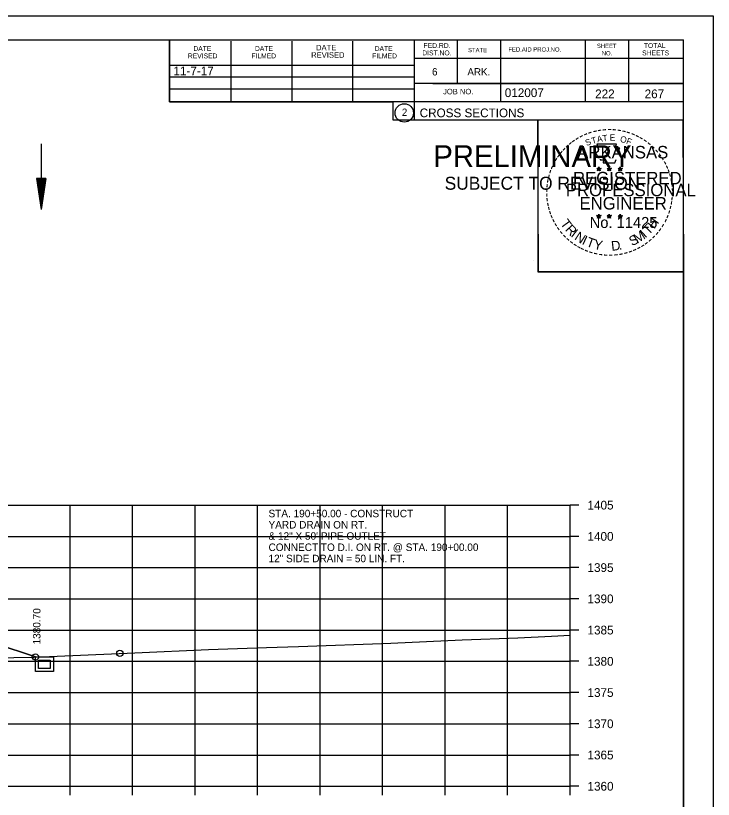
# Model space of a CAD drawing. Extents: x 1374311 to 1383814, y 384102 to 406278.
# Drawn here: x 1382691.4 to 1382803, y 399966.2 to 400091.6 of the extents above; entities that cross this region are included whole.
import ezdxf

# ---------------------------------------------------------------- set-up
doc = ezdxf.new("R2010")
doc.units = 0
for name, color, linetype in [('R_Axis', 7, 'Continuous'), ('R_Axis Annot', 7, 'Continuous'), ('R_Border', 7, 'Continuous'), ('R_Border PE', 7, 'Continuous'), ('R_Border Prem', 7, 'Continuous'), ('R_Draft', 7, 'Continuous'), ('R_Exist Surface', 7, 'Continuous'), ('R_Fin Surface', 7, 'Continuous'), ('R_Grid', 7, 'Continuous'), ('R_No Plot', 7, 'Continuous'), ('R_Water', 7, 'Continuous'), ('R_Water Annot', 7, 'Continuous'), ('R_Xsect Elev', 7, 'Continuous')]:
    doc.layers.add(name, color=color, linetype=linetype)

msp = doc.modelspace()

# ---------------------------------------------------------------- linework, layer by layer
at = {"layer": 'R_Axis'}
for p, q in [((1382780.07, 399968.28), (1382780.07, 400013.28)), ((1382781.47, 400013.28), (1382780.07, 400013.28)), ((1382781.47, 400008.28), (1382780.07, 400008.28)), ((1382781.47, 400003.28), (1382780.07, 400003.28)), ((1382781.47, 399998.28), (1382780.07, 399998.28)), ((1382781.47, 399993.28), (1382780.07, 399993.28)), ((1382781.47, 399988.28), (1382780.07, 399988.28)), ((1382781.47, 399983.28), (1382780.07, 399983.28)), ((1382781.47, 399978.28), (1382780.07, 399978.28)), ((1382781.47, 399973.28), (1382780.07, 399973.28)), ((1382500.07, 399968.28), (1382780.07, 399968.28)), ((1382700.07, 399966.88), (1382700.07, 399968.28)), ((1382710.07, 399966.88), (1382710.07, 399968.28)), ((1382720.07, 399966.88), (1382720.07, 399968.28)), ((1382730.07, 399966.88), (1382730.07, 399968.28)), ((1382740.07, 399966.88), (1382740.07, 399968.28)), ((1382750.07, 399966.88), (1382750.07, 399968.28)), ((1382760.07, 399966.88), (1382760.07, 399968.28)), ((1382770.07, 399966.88), (1382770.07, 399968.28)), ((1382780.07, 399966.88), (1382780.07, 399968.28)), ((1382781.47, 399968.28), (1382780.07, 399968.28))]:
    msp.add_line(p, q, dxfattribs=at)
at = {"layer": 'R_Border'}
for p, q in [((1382482.07, 400087.74), (1382798.25, 400087.74)), ((1382715.99, 400077.86), (1382715.99, 400087.74)), ((1382725.85, 400077.86), (1382725.85, 400087.54)), ((1382735.61, 400077.86), (1382735.61, 400087.54)), ((1382745.29, 400077.86), (1382745.29, 400087.54)), ((1382755.15, 400087.74), (1382755.15, 400074.94)), ((1382761.99, 400087.74), (1382761.99, 400080.8)), ((1382768.93, 400087.74), (1382768.93, 400077.86)), ((1382782.51, 400087.74), (1382782.51, 400077.86)), ((1382789.45, 400087.74), (1382789.45, 400077.86)), ((1382798.25, 399882.28), (1382798.25, 400087.74)), ((1382798.25, 400084.8), (1382755.15, 400084.8)), ((1382798.25, 400084.82), (1382798.25, 400084.82)), ((1382715.99, 400083.72), (1382755.15, 400083.72)), ((1382715.99, 400081.86), (1382755.15, 400081.86)), ((1382798.25, 400080.8), (1382755.15, 400080.8)), ((1382758.11, 400080.8), (1382798.25, 400080.8)), ((1382715.99, 400077.86), (1382715.99, 400079.92)), ((1382715.99, 400079.92), (1382755.15, 400079.92)), ((1382798.25, 400077.86), (1382715.99, 400077.86)), ((1382755.15, 400074.94), (1382798.25, 400074.94))]:
    msp.add_line(p, q, dxfattribs=at)
msp.add_circle((1382753.54, 400076.07), 1.47, dxfattribs=at)
at = {"layer": 'R_Border PE'}
for p, q in [((1382784.34, 400067.19), (1382784.69, 400067.08)), ((1382784.34, 400067.19), (1382784.59, 400067.15)), ((1382784.34, 400067.19), (1382784.57, 400067.07)), ((1382784.47, 400066.78), (1382784.69, 400067.08)), ((1382784.47, 400066.78), (1382784.6, 400067.03)), ((1382784.47, 400066.78), (1382784.68, 400067)), ((1382784.69, 400067.45), (1382784.64, 400067.19)), ((1382784.9, 400066.78), (1382784.68, 400067)), ((1382784.69, 400067.08), (1382784.69, 400067.45)), ((1382784.69, 400067.45), (1382784.73, 400067.2)), ((1382785.03, 400067.19), (1382784.69, 400067.08)), ((1382784.9, 400066.78), (1382784.69, 400067.08)), ((1382785.03, 400067.19), (1382784.75, 400067.14)), ((1382784.9, 400066.78), (1382784.76, 400067.08)), ((1382785.03, 400067.19), (1382784.83, 400067.09)), ((1382786.01, 400067.19), (1382786.36, 400067.08)), ((1382786.01, 400067.19), (1382786.26, 400067.15)), ((1382786.01, 400067.19), (1382786.24, 400067.07)), ((1382786.14, 400066.78), (1382786.36, 400067.08)), ((1382786.14, 400066.78), (1382786.27, 400067.03)), ((1382786.14, 400066.78), (1382786.35, 400067)), ((1382786.36, 400067.45), (1382786.31, 400067.19)), ((1382786.57, 400066.78), (1382786.35, 400067)), ((1382786.36, 400067.08), (1382786.36, 400067.45)), ((1382786.36, 400067.45), (1382786.4, 400067.2)), ((1382786.7, 400067.19), (1382786.36, 400067.08)), ((1382786.57, 400066.78), (1382786.36, 400067.08)), ((1382786.7, 400067.19), (1382786.42, 400067.14)), ((1382786.57, 400066.78), (1382786.43, 400067.08)), ((1382786.7, 400067.19), (1382786.5, 400067.09)), ((1382787.77, 400067.18), (1382788.12, 400067.07)), ((1382787.77, 400067.18), (1382788.02, 400067.14)), ((1382787.77, 400067.18), (1382788.01, 400067.06)), ((1382787.9, 400066.77), (1382788.12, 400067.07)), ((1382787.9, 400066.77), (1382788.03, 400067.02)), ((1382787.9, 400066.77), (1382788.12, 400066.99)), ((1382788.12, 400067.43), (1382788.08, 400067.18)), ((1382788.12, 400067.07), (1382788.12, 400067.43)), ((1382788.12, 400067.43), (1382788.17, 400067.18)), ((1382788.47, 400067.18), (1382788.12, 400067.07)), ((1382788.33, 400066.77), (1382788.12, 400067.07)), ((1382788.33, 400066.77), (1382788.12, 400066.99)), ((1382788.47, 400067.18), (1382788.18, 400067.13)), ((1382788.33, 400066.77), (1382788.2, 400067.06)), ((1382788.47, 400067.18), (1382788.26, 400067.08)), ((1382784.33, 400059.62), (1382784.68, 400059.51)), ((1382784.33, 400059.62), (1382784.59, 400059.57)), ((1382784.33, 400059.62), (1382784.57, 400059.5)), ((1382784.47, 400059.21), (1382784.68, 400059.51)), ((1382784.47, 400059.21), (1382784.59, 400059.46)), ((1382784.47, 400059.21), (1382784.68, 400059.43)), ((1382784.68, 400059.87), (1382784.64, 400059.62)), ((1382784.68, 400059.51), (1382784.68, 400059.87)), ((1382784.68, 400059.87), (1382784.73, 400059.62)), ((1382785.03, 400059.62), (1382784.68, 400059.51)), ((1382784.89, 400059.21), (1382784.68, 400059.51)), ((1382784.89, 400059.21), (1382784.68, 400059.43)), ((1382785.03, 400059.62), (1382784.74, 400059.57)), ((1382784.89, 400059.21), (1382784.76, 400059.5)), ((1382785.03, 400059.62), (1382784.82, 400059.52)), ((1382786, 400059.62), (1382786.35, 400059.51)), ((1382786, 400059.62), (1382786.25, 400059.57)), ((1382786, 400059.62), (1382786.24, 400059.5)), ((1382786.13, 400059.21), (1382786.35, 400059.51)), ((1382786.13, 400059.21), (1382786.26, 400059.46)), ((1382786.13, 400059.21), (1382786.35, 400059.43)), ((1382786.35, 400059.87), (1382786.31, 400059.62)), ((1382786.35, 400059.51), (1382786.35, 400059.87)), ((1382786.35, 400059.87), (1382786.4, 400059.62)), ((1382786.7, 400059.62), (1382786.35, 400059.51)), ((1382786.56, 400059.21), (1382786.35, 400059.51)), ((1382786.56, 400059.21), (1382786.35, 400059.43)), ((1382786.7, 400059.62), (1382786.41, 400059.57)), ((1382786.56, 400059.21), (1382786.43, 400059.5)), ((1382786.7, 400059.62), (1382786.49, 400059.52)), ((1382787.77, 400059.61), (1382788.12, 400059.5)), ((1382787.77, 400059.61), (1382788.02, 400059.56)), ((1382787.77, 400059.61), (1382788.01, 400059.49)), ((1382787.9, 400059.2), (1382788.12, 400059.5)), ((1382787.9, 400059.2), (1382788.03, 400059.45)), ((1382787.9, 400059.2), (1382788.12, 400059.42)), ((1382788.12, 400059.86), (1382788.08, 400059.61)), ((1382788.12, 400059.5), (1382788.12, 400059.86)), ((1382788.12, 400059.86), (1382788.17, 400059.61)), ((1382788.46, 400059.61), (1382788.12, 400059.5)), ((1382788.33, 400059.2), (1382788.12, 400059.5)), ((1382788.33, 400059.2), (1382788.12, 400059.42)), ((1382788.46, 400059.61), (1382788.18, 400059.56)), ((1382788.33, 400059.2), (1382788.19, 400059.49)), ((1382788.46, 400059.61), (1382788.26, 400059.51))]:
    msp.add_line(p, q, dxfattribs=at)
for points in [[(1382784.38, 400071.07), (1382784.65, 400070.24)], [(1382787.89, 400070.15), (1382788.03, 400070.43), (1382787.35, 400070.41), (1382787.49, 400071.07), (1382784.38, 400071.07)], [(1382784.87, 400068.65), (1382784.87, 400068.56), (1382785.43, 400068.54), (1382785.38, 400068.07), (1382787.25, 400068.07), (1382787.45, 400068.6)], [(1382784.69, 400067.45), (1382784.9, 400066.78), (1382784.34, 400067.19), (1382785.03, 400067.19), (1382784.47, 400066.78), (1382784.69, 400067.45)], [(1382786.36, 400067.45), (1382786.57, 400066.78), (1382786.01, 400067.19), (1382786.7, 400067.19), (1382786.14, 400066.78), (1382786.36, 400067.45)], [(1382788.12, 400067.43), (1382788.33, 400066.77), (1382787.77, 400067.18), (1382788.47, 400067.18), (1382787.9, 400066.77), (1382788.12, 400067.43)], [(1382784.68, 400059.87), (1382784.89, 400059.21), (1382784.33, 400059.62), (1382785.03, 400059.62), (1382784.47, 400059.21), (1382784.68, 400059.87)], [(1382786.35, 400059.87), (1382786.56, 400059.21), (1382786, 400059.62), (1382786.7, 400059.62), (1382786.13, 400059.21), (1382786.35, 400059.87)], [(1382788.12, 400059.86), (1382788.33, 400059.2), (1382787.77, 400059.61), (1382788.46, 400059.61), (1382787.9, 400059.2), (1382788.12, 400059.86)]]:
    msp.add_lwpolyline(points, dxfattribs=at)
for centre, radius in [((1382784.68, 400067.08), 0.172), ((1382784.68, 400067.08), 0.145), ((1382784.68, 400067.08), 0.116), ((1382784.68, 400067.08), 0.0991), ((1382784.68, 400067.08), 0.0747), ((1382784.68, 400067.08), 0.0495), ((1382784.68, 400067.08), 0.0296), ((1382786.35, 400067.08), 0.172), ((1382786.35, 400067.08), 0.145), ((1382786.35, 400067.08), 0.116), ((1382786.35, 400067.08), 0.0991), ((1382786.35, 400067.08), 0.0747), ((1382786.35, 400067.08), 0.0495), ((1382786.35, 400067.08), 0.0296), ((1382788.12, 400067.07), 0.172), ((1382788.12, 400067.07), 0.145), ((1382788.12, 400067.07), 0.116), ((1382788.12, 400067.07), 0.0991), ((1382788.12, 400067.07), 0.0747), ((1382788.12, 400067.07), 0.0495), ((1382788.12, 400067.07), 0.0296), ((1382784.68, 400059.51), 0.172), ((1382784.68, 400059.51), 0.145), ((1382784.68, 400059.51), 0.116), ((1382784.68, 400059.51), 0.0991), ((1382784.68, 400059.51), 0.0747), ((1382784.68, 400059.51), 0.0495), ((1382784.68, 400059.51), 0.0296), ((1382786.35, 400059.51), 0.172), ((1382786.35, 400059.51), 0.145), ((1382786.35, 400059.51), 0.116), ((1382786.35, 400059.51), 0.0991), ((1382786.35, 400059.51), 0.0747), ((1382786.35, 400059.51), 0.0495), ((1382786.35, 400059.51), 0.0296), ((1382788.12, 400059.5), 0.172), ((1382788.12, 400059.5), 0.145), ((1382788.12, 400059.5), 0.116), ((1382788.12, 400059.5), 0.0991), ((1382788.12, 400059.5), 0.0747), ((1382788.12, 400059.5), 0.0495), ((1382788.12, 400059.5), 0.0296)]:
    msp.add_circle(centre, radius, dxfattribs=at)
at = {"layer": 'R_Draft'}
for p, q in [((1382694.68, 400065.59), (1382695.43, 400060.59)), ((1382696.18, 400065.59), (1382694.68, 400065.59)), ((1382694.81, 400065.59), (1382695.43, 400061.43)), ((1382694.93, 400065.59), (1382695.43, 400062.29)), ((1382695.06, 400065.59), (1382695.43, 400063.12)), ((1382695.19, 400065.59), (1382695.43, 400063.97)), ((1382695.31, 400065.59), (1382695.43, 400064.8)), ((1382696.18, 400065.59), (1382695.43, 400060.59)), ((1382695.67, 400065.59), (1382695.43, 400063.97)), ((1382695.93, 400065.59), (1382695.43, 400062.29)), ((1382696.06, 400065.59), (1382695.43, 400061.43)), ((1382695.8, 400065.59), (1382695.43, 400063.12)), ((1382695.55, 400065.59), (1382695.43, 400064.8))]:
    msp.add_line(p, q, dxfattribs=at)
at = {"layer": 'R_Exist Surface'}
msp.add_lwpolyline([(1382691.08, 399988.88), (1382694.26, 399988.97), (1382710.45, 399989.66), (1382722.24, 399990.15), (1382731.47, 399990.47), (1382736.62, 399990.67), (1382751.37, 399991.2), (1382762.82, 399991.73), (1382771.74, 399992.06), (1382777.1, 399992.29), (1382780.07, 399992.45)], dxfattribs=at)
at = {"layer": 'R_Fin Surface'}
for points in [[(1382681.58, 399993.29), (1382694.52, 399988.98)], [(1382694.26, 399988.97), (1382694.52, 399988.98), (1382689.05, 399990.8)], [(1382663.7, 399987.28), (1382683.76, 399988.59), (1382691.08, 399988.88), (1382694.26, 399988.97)]]:
    msp.add_lwpolyline(points, dxfattribs=at)
at = {"layer": 'R_Grid'}
for p, q in [((1382500.07, 400013.28), (1382780.07, 400013.28)), ((1382700.07, 399968.28), (1382700.07, 400013.28)), ((1382710.07, 399968.28), (1382710.07, 400013.28)), ((1382720.07, 399968.28), (1382720.07, 400013.28)), ((1382730.07, 399968.28), (1382730.07, 400013.28)), ((1382740.07, 399968.28), (1382740.07, 400013.28)), ((1382750.07, 399968.28), (1382750.07, 400013.28)), ((1382760.07, 399968.28), (1382760.07, 400013.28)), ((1382770.07, 399968.28), (1382770.07, 400013.28)), ((1382780.07, 399968.28), (1382780.07, 400013.28)), ((1382500.07, 400008.28), (1382780.07, 400008.28)), ((1382500.07, 400003.28), (1382780.07, 400003.28)), ((1382500.07, 399998.28), (1382780.07, 399998.28)), ((1382500.07, 399993.28), (1382780.07, 399993.28)), ((1382500.07, 399988.28), (1382780.07, 399988.28)), ((1382500.07, 399983.28), (1382780.07, 399983.28)), ((1382500.07, 399978.28), (1382780.07, 399978.28)), ((1382500.07, 399973.28), (1382780.07, 399973.28)), ((1382500.07, 399968.28), (1382780.07, 399968.28))]:
    msp.add_line(p, q, dxfattribs=at)
at = {"layer": 'R_No Plot'}
for p, q in [((1382469.67, 400091.63), (1382803, 400091.63)), ((1382774.29, 400052.48), (1382774.29, 400052.48))]:
    msp.add_line(p, q, dxfattribs=at)
for points in [[(1382469.66, 400091.63), (1382803, 400091.63), (1382803, 399878.29), (1382469.66, 399878.29)], [(1382715.99, 400087.74), (1382715.99, 400077.86), (1382751.72, 400077.86), (1382751.72, 400074.94), (1382774.92, 400074.94), (1382774.92, 400050.6), (1382798.25, 400050.6), (1382798.25, 399882.28), (1382482.07, 399882.28), (1382482.07, 400087.74)], [(1382774.92, 400074.94), (1382798.13, 400074.94), (1382798.25, 400050.6), (1382775.04, 400050.6)]]:
    msp.add_lwpolyline(points, close=True, dxfattribs=at)
msp.add_lwpolyline([(1382691.08, 399988.88), (1382694.26, 399988.97), (1382694.52, 399988.98), (1382681.58, 399993.29)], dxfattribs=at)
for centre in [(1382694.52, 399988.98), (1382708.02, 399989.56), (1382708.02, 399989.56)]:
    msp.add_circle(centre, 0.5, dxfattribs=at)
at = {"layer": 'R_Water'}
msp.add_line((1382695.43, 400071.1), (1382695.43, 400060.59), dxfattribs=at)
for points in [[(1382694.52, 399988.98), (1382697.42, 399988.98), (1382697.42, 399986.64), (1382694.52, 399986.64)], [(1382695.02, 399988.48), (1382696.88, 399988.48), (1382696.88, 399987.14), (1382695.02, 399987.14)]]:
    msp.add_lwpolyline(points, close=True, dxfattribs=at)

# ---------------------------------------------------------------- texts
at = {"layer": 'R_Axis Annot'}
for s, p in [('1405', (1382782.87, 400012.58)), ('1400', (1382782.87, 400007.58)), ('1395', (1382782.87, 400002.58)), ('1390', (1382782.87, 399997.58)), ('1385', (1382782.87, 399992.58)), ('1380', (1382782.87, 399987.58)), ('1375', (1382782.87, 399982.58)), ('1370', (1382782.87, 399977.58)), ('1365', (1382782.87, 399972.58)), ('1360', (1382782.87, 399967.58))]:
    msp.add_text(s, height=1.4, dxfattribs=at).set_placement(p)
at = {"layer": 'R_Border'}
for s, height, p in [('DATE', 0.879, (1382739.43, 400086.08)), ('FED.RD.', 0.782, (1382756.63, 400086.46)), ('SHEET', 0.684, (1382784.37, 400086.46)), ('TOTAL', 0.782, (1382791.89, 400086.46)), ('REVISED', 0.782, (1382718.91, 400084.8)), ('DATE', 0.782, (1382719.79, 400085.98)), ('FILMED', 0.782, (1382729.07, 400084.8)), ('DATE', 0.782, (1382729.65, 400085.98)), ('REVISED', 0.879, (1382738.65, 400084.9)), ('FILMED', 0.782, (1382748.41, 400084.8)), ('DATE', 0.782, (1382748.81, 400085.98)), ('DIST.NO.', 0.782, (1382756.43, 400085.28)), ('STATE', 0.684, (1382763.75, 400085.78)), ('FED.AID PROJ.NO.', 0.684, (1382770.21, 400085.88)), ('NO.', 0.684, (1382785.15, 400085.28)), ('SHEETS', 0.782, (1382791.61, 400085.28)), ('6', 1.17, (1382757.99, 400082.06)), ('ARK.', 1.172, (1382763.65, 400082.06)), ('JOB NO.', 0.879, (1382759.75, 400079.04)), ('012007', 1.4, (1382769.63, 400078.6)), ('2', 1.17, (1382753.16, 400075.59)), ('CROSS SECTIONS', 1.4, (1382756.01, 400075.37))]:
    msp.add_text(s, height=height, rotation=360, dxfattribs=at).set_placement(p)
at = {"layer": 'R_Border PE'}
for s, height, rotation, p in [('-', 1.6, 19.1761, (1382783.12, 400072.2)), ('-', 1.6, 13.6301, (1382783.87, 400072.44)), ('-', 1.6, 10.2193, (1382784.55, 400072.6)), ('-', 1.6, 5.8968, (1382785.28, 400072.71)), ('-', 1.6, 0.1862, (1382786.05, 400072.78)), ('-', 1.6, 357.743, (1382786.78, 400072.77)), ('-', 1.6, 352.1617, (1382787.52, 400072.71)), ('-', 1.6, 347.2049, (1382788.24, 400072.6)), ('-', 1.6, 342.3362, (1382788.87, 400072.44)), ('-', 1.6, 36.2317, (1382780.68, 400070.85)), ('-', 1.6, 34.0636, (1382781.26, 400071.24)), ('-', 1.6, 28.7918, (1382781.86, 400071.61)), ('-', 1.6, 24.3072, (1382782.49, 400071.93)), ('S', 1, 21.594, (1382782.73, 400070.75)), ('T', 1, 16.4036, (1382783.65, 400071.08)), ('A', 1, 11.2132, (1382784.47, 400071.33)), ('T', 1, 6.0228, (1382785.32, 400071.5)), ('E', 1, 0.8323, (1382786.43, 400071.61)), ('O', 1, 350.4515, (1382788.03, 400071.4)), ('F', 1, 340.0707, (1382788.98, 400071.17)), ('-', 1.6, 337.8551, (1382789.61, 400072.22)), ('-', 1.6, 334.1211, (1382790.24, 400071.95)), ('-', 1.6, 329.6409, (1382790.82, 400071.67)), ('-', 1.6, 325.8627, (1382791.46, 400071.31)), ('-', 1.6, 48.423, (1382779.33, 400069.57)), ('-', 1.6, 42.9622, (1382779.77, 400070.05)), ('-', 1.6, 38.9507, (1382780.21, 400070.47)), ('ARKANSAS', 2, 360, (1382781.23, 400068.78)), ('-', 1.6, 320.5297, (1382792.07, 400070.88)), ('-', 1.6, 315.5786, (1382792.67, 400070.39)), ('-', 1.6, 54.2325, (1382778.51, 400068.52)), ('-', 1.6, 50.6142, (1382778.92, 400069.09)), ('-', 1.6, 309.8797, (1382793.24, 400069.84)), ('-', 1.6, 306.6522, (1382793.77, 400069.24)), ('-', 1.6, 62.8713, (1382777.87, 400067.38)), ('-', 1.6, 58.0706, (1382778.18, 400067.99)), ('-', 1.4, 303.6753, (1382794.25, 400068.67)), ('-', 1.6, 299.6684, (1382794.57, 400068.07)), ('-', 1.6, 72.3945, (1382777.39, 400066.14)), ('-', 1.6, 67.7743, (1382777.61, 400066.77)), ('DWB', 0.01, 360, (1382784.67, 400067.08)), ('DWB', 0.01, 360, (1382786.34, 400067.08)), ('DWB', 0.01, 360, (1382788.11, 400067.07)), ('-', 1.6, 294.6628, (1382794.89, 400067.45)), ('-', 1.6, 290.5728, (1382795.15, 400066.88)), ('-', 1.6, 75.461, (1382777.2, 400065.42)), ('REGISTERED', 2, 360, (1382780.55, 400064.63)), ('-', 1.6, 285.1233, (1382795.39, 400066.3)), ('-', 1.6, 280.5493, (1382795.59, 400065.55)), ('-', 1.6, 85.1863, (1382776.99, 400064.02)), ('-', 1.6, 81.2013, (1382777.06, 400064.71)), ('PROFESSIONAL', 2, 360, (1382779.4, 400062.73)), ('-', 1.6, 276.5962, (1382795.75, 400064.79)), ('-', 1.6, 94.1959, (1382777, 400062.59)), ('-', 1.6, 89.0622, (1382776.96, 400063.32)), ('-', 1.6, 274.3301, (1382795.81, 400064.06)), ('-', 1.6, 269.9407, (1382795.84, 400063.43)), ('-', 1.6, 98.9479, (1382777.07, 400061.93)), ('ENGINEER', 2, 360, (1382781.59, 400060.6)), ('-', 1.6, 260.9953, (1382795.75, 400062.11)), ('-', 1.6, 263.5172, (1382795.82, 400062.77)), ('-', 1.6, 101.7149, (1382777.21, 400061.19)), ('-', 1.6, 105.4578, (1382777.37, 400060.6)), ('-', 1.6, 252.8681, (1382795.46, 400060.71)), ('-', 1.6, 255.7626, (1382795.64, 400061.43)), ('-', 1.6, 109.0874, (1382777.58, 400059.97)), ('-', 1.6, 114.0643, (1382777.84, 400059.37)), ('T', 1.54, 306.0406, (1382778.44, 400058.35)), ('No. 11425', 1.757, 360, (1382783.22, 400057.65)), ('DWB', 0.01, 360, (1382784.67, 400059.5)), ('DWB', 0.01, 360, (1382786.34, 400059.5)), ('DWB', 0.01, 360, (1382788.1, 400059.49)), ('H', 1.54, 54.6088, (1382793.56, 400057.38)), ('-', 1.6, 247.8887, (1382795.24, 400060.04)), ('-', 1.6, 115.7289, (1382778.14, 400058.75)), ('-', 1.6, 120.4471, (1382778.5, 400058.17)), ('R', 1.54, 314.005, (1382779.2, 400057.3)), ('T', 1.54, 46.6444, (1382792.67, 400056.44)), ('-', 1.6, 239.0712, (1382794.58, 400058.66)), ('-', 1.6, 244.6197, (1382794.98, 400059.41)), ('-', 1.6, 125.8934, (1382778.9, 400057.61)), ('-', 1.6, 130.7181, (1382779.36, 400057.06)), ('I', 1.54, 321.9694, (1382780.1, 400056.37)), ('N', 1.54, 326.5002, (1382780.67, 400055.89)), ('M', 1.54, 32.6563, (1382790.83, 400055.11)), ('I', 1.54, 42.1136, (1382792.11, 400055.96)), ('-', 1.6, 231.2538, (1382793.75, 400057.44)), ('-', 1.6, 233.8452, (1382794.18, 400058.01)), ('-', 1.6, 134.2238, (1382779.88, 400056.51)), ('-', 1.6, 138.9338, (1382780.41, 400056.05)), ('-', 1.6, 144.6463, (1382780.96, 400055.64)), ('I', 1.54, 335.3603, (1382781.88, 400055.11)), ('T', 1.54, 339.8912, (1382782.54, 400054.78)), ('Y', 1.54, 347.8556, (1382783.76, 400054.34)), ('D', 1.54, 6.3969, (1382786.74, 400053.98)), ('S', 1.54, 26.9312, (1382789.99, 400054.71)), ('-', 1.6, 221.0851, (1382792.75, 400056.37)), ('-', 1.6, 225.7653, (1382793.27, 400056.88)), ('-', 1.6, 148.0898, (1382781.52, 400055.27)), ('-', 1.6, 151.5704, (1382782.1, 400054.94)), ('-', 1.6, 154.6002, (1382782.62, 400054.7)), ('.', 1.54, 13.7642, (1382787.93, 400054.11)), ('-', 1.6, 204.2516, (1382790.48, 400054.84)), ('-', 1.6, 207.3568, (1382791.11, 400055.16)), ('-', 1.6, 212.2491, (1382791.67, 400055.51)), ('-', 1.6, 215.7363, (1382792.2, 400055.9)), ('-', 1.6, 158.5612, (1382783.25, 400054.44)), ('-', 1.6, 162.7983, (1382783.93, 400054.23)), ('-', 1.6, 167.5555, (1382784.65, 400054.07)), ('-', 1.6, 173.1155, (1382785.42, 400053.96)), ('-', 1.6, 176.5183, (1382786.17, 400053.9)), ('-', 1.6, 181.5918, (1382786.91, 400053.92)), ('-', 1.6, 185.8167, (1382787.72, 400054)), ('-', 1.6, 191.2858, (1382788.46, 400054.13)), ('-', 1.6, 195.4743, (1382789.19, 400054.33)), ('-', 1.6, 200.7184, (1382789.86, 400054.57))]:
    msp.add_text(s, height=height, rotation=rotation, dxfattribs=at).set_placement(p)
at = {"layer": 'R_Border Prem'}
for s, height, p in [('PRELIMINARY', 3.5, (1382758.2, 400067.4)), ('DWB', 0.01, (1382758.95, 400069.25)), ('SUBJECT TO REVISION', 2.0751, (1382760.01, 400063.77))]:
    msp.add_text(s, height=height, rotation=360, dxfattribs=at).set_placement(p)
at = {"layer": 'R_Fin Surface'}
msp.add_text('11-7-17', height=1.4, dxfattribs=at).set_placement((1382716.6, 400082.08))
at = {"layer": 'R_Water'}
for s, p in [('222', (1382784.09, 400078.42)), ('267', (1382792.01, 400078.42))]:
    msp.add_text(s, height=1.4, rotation=360, dxfattribs=at).set_placement(p)
at = {"layer": 'R_Water Annot'}
for s, p in [('STA. 190+50.00 - CONSTRUCT', (1382731.82, 400011.34)), ('YARD DRAIN ON RT.  ', (1382731.82, 400009.54)), ('& 12" X 50\' PIPE OUTLET', (1382731.82, 400007.74)), ('CONNECT TO D.I. ON RT. @ STA. 190+00.00', (1382731.82, 400005.94)), ('12" SIDE DRAIN = 50 LIN. FT.', (1382731.82, 400004.14))]:
    msp.add_text(s, height=1.2, dxfattribs=at).set_placement(p)
at = {"layer": 'R_Xsect Elev'}
msp.add_text('1380.70', height=1.2, rotation=90, dxfattribs=at).set_placement((1382695.32, 399990.98))

doc.saveas('drawing.dxf')
